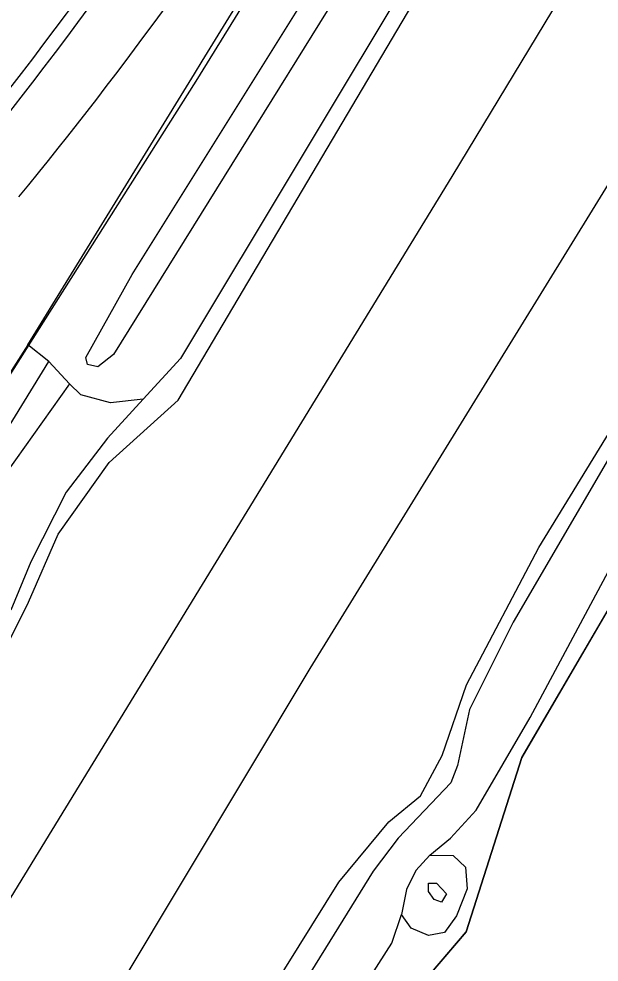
# Model space of a CAD drawing. Extents: x 136000 to 141000, y 400494 to 402006.
# Drawn here: x 138181.45 to 138197.71, y 401340.63 to 401367.04 of the extents above; entities that cross this region are included whole.
import ezdxf

# ---------------------------------------------------------------- set-up
doc = ezdxf.new("R2010")
doc.units = 0
for name, color, linetype in [('gg-afsc-hekwerk', 7, 'Continuous'), ('gg-aspt-spoorlijn', 7, 'Continuous'), ('gg-knt-BGT kruinlijn', 7, 'Continuous'), ('gg-knt-verharding', 7, 'Continuous'), ('gt-grn-vlakafsluiter', 7, 'Continuous'), ('gx-grn-maaiveld', 7, 'Continuous')]:
    doc.layers.add(name, color=color, linetype=linetype)

msp = doc.modelspace()

# ---------------------------------------------------------------- linework, layer by layer
at = {"layer": 'gg-afsc-hekwerk'}
for points in [[(138171.705, 401341.119), (138170.935, 401342.661), (138172.849, 401344.33), (138175.666, 401348.46), (138181.07, 401356.865), (138186.419, 401365.295), (138187.713, 401367.393), (138191.354, 401373.614), (138196.129, 401382.716), (138197.274, 401384.949), (138199.653, 401389.264), (138200.981, 401391.407), (138202.334, 401393.466), (138204.761, 401394.141), (138206.776, 401394.616)], [(137990.284, 401009.877), (138003.225, 401031.296), (138034.564, 401082.47), (138046.956, 401103.115), (138064.96, 401132.349), (138073.341, 401146.023), (138082.288, 401160.475), (138104.33, 401196.048), (138112.714, 401209.556), (138114.023, 401211.598), (138121.729, 401224.314), (138123.09, 401228.344), (138124.628, 401231.635), (138128.594, 401238.071), (138137.762, 401252.568), (138142.962, 401261.071), (138155.19, 401280.825), (138167.516, 401300.497), (138191.257, 401338.279), (138193.984, 401341.478), (138195.541, 401346.355), (138205.874, 401364.053), (138215.794, 401381.44), (138219.454, 401387.752)]]:
    msp.add_lwpolyline(points, dxfattribs=at)
at = {"layer": 'gg-aspt-spoorlijn'}
for points in [[(137911.759, 400893.922), (138126.55, 401245.58), (138133.539, 401256.865), (138153.756, 401290.057), (138158.774, 401298.154), (138172.145, 401320.288), (138182.506, 401337.015), (138189.614, 401348.85), (138209.544, 401381.216), (138212.164, 401385.73), (138222.906, 401403.227), (138236.08, 401424.988), (138241.13, 401433.154), (138261.303, 401466.334), (138303.441, 401535.13), (138336.434, 401589.193), (138349.123, 401609.823), (138354.696, 401619.175), (138358.937, 401625.989), (138382.616, 401664.753), (138404.924, 401700.664)], [(137819.846, 400750.938), (138062.157, 401147.541), (138100.83, 401210.678), (138114.264, 401232.935), (138158.845, 401305.732), (138164.736, 401315.516), (138174.582, 401331.413), (138179.421, 401339.498), (138193.591, 401362.624), (138207.481, 401385.587), (138220.271, 401406.269), (138239.357, 401437.436), (138284.927, 401512.145), (138290.283, 401520.639), (138297.135, 401532.17), (138320.01, 401569.446), (138326.566, 401580.361), (138335.606, 401595.038), (138345.167, 401610.783), (138359.282, 401633.654), (138365.192, 401643.489), (138370.866, 401652.586), (138381.675, 401670.369), (138394.776, 401691.565)]]:
    msp.add_lwpolyline(points, dxfattribs=at)
at = {"layer": 'gg-knt-BGT kruinlijn'}
for p, q in [((138181.697, 401357.907), (138178.709, 401353.239)), ((138184.934, 401356.393), (138183.928, 401355.295)), ((138183.928, 401355.295), (138182.771, 401353.786)), ((138182.771, 401353.786), (138181.786, 401351.836)), ((138181.786, 401351.836), (138181.224, 401350.48))]:
    msp.add_line(p, q, dxfattribs=at)
msp.add_lwpolyline([(138184.934, 401356.393), (138184.019, 401356.286), (138183.187, 401356.508), (138182.867, 401356.819)], dxfattribs=at)
at = {"layer": 'gg-knt-verharding'}
for centre, radius, start, end in [((138062.033, 401457.149), 150.58, 320.51797, 326.89901), ((138062.067, 401457.118), 150.934, 320.52033, 326.90085), ((138091.356, 401436.005), 116.556, 320.61772, 327.5103)]:
    msp.add_arc(centre, radius, start, end, dxfattribs=at)
at = {"layer": 'gt-grn-vlakafsluiter'}
msp.add_lwpolyline([(138218.808, 401386.469), (138215.794, 401381.44), (138205.874, 401364.053), (138195.541, 401346.355), (138193.984, 401341.478), (138191.257, 401338.279), (138172.289, 401308.259), (138157.746, 401284.871)], dxfattribs=at)
at = {"layer": 'gx-grn-maaiveld'}
for p, q in [((138182.284, 401357.448), (138181.697, 401357.907)), ((138179.406, 401352.763), (138182.284, 401357.448)), ((138182.867, 401356.819), (138182.284, 401357.448)), ((138182.867, 401356.819), (138179.784, 401352.49))]:
    msp.add_line(p, q, dxfattribs=at)
for points in [[(138120.696, 401249.584), (138143.247, 401286.683), (138144.242, 401288.5), (138144.805, 401291.048), (138145.578, 401293.008), (138147.893, 401295.844), (138149.768, 401297.716), (138153.197, 401303.104), (138171.868, 401333.505), (138179.147, 401345.582), (138181.712, 401350.708), (138182.552, 401352.608), (138183.978, 401354.62), (138185.908, 401356.362), (138194.836, 401371.431), (138204.276, 401386.85), (138206.466, 401389.778), (138209.512, 401394.43)], [(138181.697, 401357.907), (138186.366, 401365.498), (138186.584, 401365.852), (138191.354, 401373.614), (138197.655, 401385.815), (138200.687, 401391.17), (138202.451, 401393.494)], [(138204.436, 401393.48), (138205.668, 401392.72), (138206.101, 401392.255), (138206.277, 401391.674), (138206.152, 401391.122), (138185.98, 401357.531), (138184.934, 401356.393)], [(138184.624, 401359.877), (138192.378, 401372.287), (138204.337, 401392.191), (138204.654, 401392.337), (138204.892, 401392.172), (138204.929, 401391.893), (138204.714, 401391.478), (138193.883, 401373.372), (138184.099, 401357.638), (138183.664, 401357.295), (138183.373, 401357.364), (138183.327, 401357.56), (138184.624, 401359.877)], [(138130.84, 401245.562), (138154.021, 401283.373), (138155.659, 401284.847), (138157.014, 401287.196), (138158.135, 401289.621), (138159.288, 401291.778), (138161.979, 401296.487), (138177.228, 401321.746), (138190.412, 401342.861), (138191.818, 401344.558), (138192.706, 401345.283), (138193.308, 401346.41), (138193.993, 401348.393), (138196.02, 401352.232), (138212.991, 401379.919), (138216.873, 401387.09), (138218.15, 401389.182)], [(138202.144, 401361.871), (138195.303, 401350.149), (138194.075, 401347.702), (138193.741, 401346.131), (138193.55, 401345.642), (138192.075, 401344.096), (138191.375, 401343.171), (138165.202, 401300.948), (138160.718, 401292.783), (138160.211, 401291.599), (138159.308, 401288.866), (138187.483, 401334.245), (138191.9, 401341.157), (138192.168, 401341.961)], [(138192.961, 401343.62), (138193.539, 401344.094), (138194.265, 401344.884), (138195.773, 401347.478), (138199.663, 401354.729)], [(138192.961, 401343.62), (138192.574, 401343.193), (138192.309, 401342.662), (138192.168, 401341.961)], [(138192.961, 401343.62), (138193.622, 401343.615), (138193.965, 401343.287), (138194.013, 401342.674), (138193.714, 401341.919), (138193.372, 401341.455), (138192.927, 401341.367), (138192.444, 401341.58), (138192.168, 401341.961)], [(138193.427, 401342.535), (138193.288, 401342.305), (138193.085, 401342.378), (138192.928, 401342.604), (138192.927, 401342.834), (138193.147, 401342.841), (138193.427, 401342.535)]]:
    msp.add_lwpolyline(points, dxfattribs=at)

doc.saveas('drawing.dxf')
